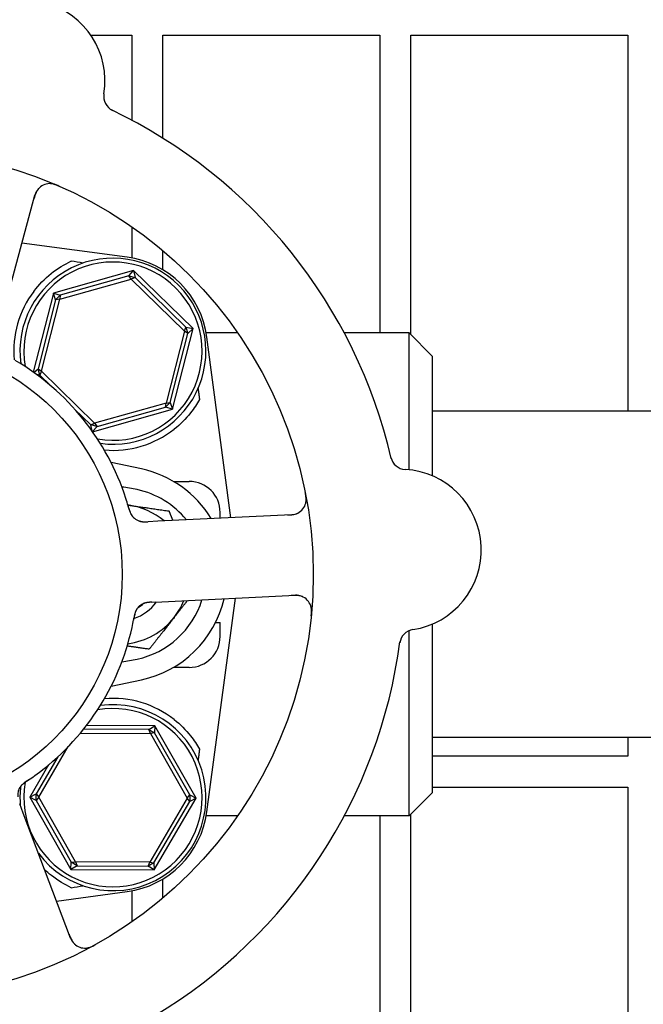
# Model space of a CAD drawing. Header units: inches. Extents: x 36 to 1719, y -84 to 1122.
# Tile 527 of 550: x 1045.48 to 1048, y 856.07 to 860.04. Entities that reach past the tile are written whole.
import ezdxf

# ---------------------------------------------------------------- set-up
doc = ezdxf.new("R2010")
doc.units = ezdxf.units.IN
doc.header["$LTSCALE"] = 48
doc.header["$MEASUREMENT"] = 0
doc.layers.add('Dimension (ANSI)', color=7, linetype='Continuous', lineweight=25)
doc.layers.add('Visible (ANSI)', color=7, linetype='Continuous', lineweight=30)
doc.styles.add('Note Text (ANSI)', font='tahoma.ttf')
doc.dimstyles.new('Architectural (ANSI)', dxfattribs={"dimscale": 48, "dimtxt": 0.125, "dimasz": 0.098425, "dimexe": 0.125, "dimexo": 0.0625, "dimgap": 0.031496, "dimtad": 0, "dimtih": 1, "dimtoh": 1, "dimdec": 4, "dimrnd": 1e-08, "dimzin": 3, "dimdsep": 46, "dimlunit": 4, "dimtxsty": 'Note Text (ANSI)', "dimcen": 0.09, "dimdle": 0.393701, "dimclrd": 256, "dimclre": 256, "dimclrt": 256, "dimadec": 0, "dimazin": 3, "dimtfac": 0.96, "dimtofl": 0, "dimtmove": 0, "dimatfit": 3, "dimfxl": 1, "dimfrac": 2, "dimtolj": 1, "dimtzin": 12, "dimlwd": -1, "dimlwe": -1, "dimarcsym": 0})

# ---------------------------------------------------------------- blocks, each defined once
blk = doc.blocks.new('*D17')
at = {"layer": 'Defpoints', "color": 0, "transparency": 16777216}
for p in [(1025.9177, 894.9914), (1025.9177, 762.9914), (1114.1195, 762.9914)]:
    blk.add_point(p, dxfattribs=at)
at = {"layer": 'Dimension (ANSI)', "transparency": 16777216}
for p, q in [((1028.9177, 894.9914), (1120.1195, 894.9914)), ((1114.1195, 890.267), (1114.1195, 833.6261)), ((1114.1195, 767.7158), (1114.1195, 824.3567)), ((1028.9177, 762.9914), (1120.1195, 762.9914))]:
    blk.add_line(p, q, dxfattribs=at)
for points in [[(1113.3321, 890.267), (1114.9069, 890.267), (1114.1195, 894.9914)], [(1113.3321, 767.7158), (1114.9069, 767.7158), (1114.1195, 762.9914)]]:
    blk.add_solid(points, dxfattribs=at)
at = {"layer": 'Dimension (ANSI)', "transparency": 16777216, "insert": (1104.0215, 832.1143), "char_height": 6, "attachment_point": 1, "style": 'Note Text (ANSI)'}
blk.add_mtext('\\A1;11\'-0"', dxfattribs=at)

msp = doc.modelspace()

# ---------------------------------------------------------------- linework, layer by layer
at = {"layer": 'Visible (ANSI)'}
for p, q in [((1045.76999, 859.97765), (1045.93518, 859.97765)), ((1045.93518, 859.97765), (1045.93518, 859.63508)), ((1046.06018, 859.56277), (1046.06018, 859.97765)), ((1046.06018, 859.97765), (1046.93518, 859.97765)), ((1046.93518, 859.97765), (1046.93518, 858.77765)), ((1047.06018, 858.77049), (1047.06018, 859.97765)), ((1047.06018, 859.97765), (1047.93518, 859.97765)), ((1047.93518, 859.97765), (1047.93518, 858.4614)), ((1045.40296, 858.81292), (1045.54489, 859.33323)), ((1045.93518, 859.20503), (1045.93518, 859.07972)), ((1045.91593, 859.0828), (1045.49197, 859.13923)), ((1046.06018, 859.03216), (1046.06018, 859.1091)), ((1045.94211, 859.0291), (1045.61906, 858.93823)), ((1045.92261, 859.00738), (1045.94211, 859.0291)), ((1045.94211, 859.0291), (1045.94884, 859.0007)), ((1046.18232, 858.79476), (1045.94211, 859.0291)), ((1045.64489, 858.91304), (1045.9332, 858.99413)), ((1045.92261, 859.00738), (1045.64701, 858.92987)), ((1045.92261, 859.00738), (1045.94884, 859.0007)), ((1045.9332, 858.99413), (1045.92261, 859.00738)), ((1045.94884, 859.0007), (1045.9332, 858.99413)), ((1045.9332, 858.99413), (1046.14759, 858.78499)), ((1046.15377, 858.80079), (1045.94884, 859.0007)), ((1045.61906, 858.93823), (1045.53787, 858.61951)), ((1045.62812, 858.91049), (1045.55745, 858.63306)), ((1045.57096, 858.6228), (1045.64489, 858.91304)), ((1045.61906, 858.93823), (1045.64701, 858.92987)), ((1045.62812, 858.91049), (1045.61906, 858.93823)), ((1045.62812, 858.91049), (1045.64701, 858.92987)), ((1045.64489, 858.91304), (1045.62812, 858.91049)), ((1045.64701, 858.92987), (1045.64489, 858.91304)), ((1046.09949, 858.46956), (1046.18232, 858.79476)), ((1046.14759, 858.78499), (1046.15377, 858.80079)), ((1046.15377, 858.80079), (1046.1611, 858.77474)), ((1046.15377, 858.80079), (1046.18232, 858.79476)), ((1046.18232, 858.79476), (1046.1611, 858.77474)), ((1046.14759, 858.78499), (1046.07366, 858.49476)), ((1046.09043, 858.4973), (1046.1611, 858.77474)), ((1046.1611, 858.77474), (1046.14759, 858.78499)), ((1046.3619, 858.77765), (1046.23549, 858.77765)), ((1046.3351, 858.03247), (1046.23817, 858.76056)), ((1047.05302, 858.77765), (1046.7916, 858.77765)), ((1047.05302, 858.22582), (1047.05302, 858.77765)), ((1047.14677, 858.6839), (1047.05302, 858.77765)), ((1047.14677, 858.6839), (1047.14677, 858.20156)), ((1045.54085, 858.61739), (1045.55745, 858.63306)), ((1045.55745, 858.63306), (1045.57096, 858.6228)), ((1045.56478, 858.60701), (1045.55745, 858.63306)), ((1045.56478, 858.60701), (1045.55123, 858.60987)), ((1045.57096, 858.6228), (1045.56478, 858.60701)), ((1045.56478, 858.60701), (1045.60738, 858.56545)), ((1045.78535, 858.41366), (1045.57096, 858.6228)), ((1045.70453, 858.47067), (1045.76971, 858.40709)), ((1046.07366, 858.49476), (1045.78535, 858.41366)), ((1045.79593, 858.40041), (1046.07153, 858.47793)), ((1046.09043, 858.4973), (1046.07153, 858.47793)), ((1046.07153, 858.47793), (1046.07366, 858.49476)), ((1046.09949, 858.46956), (1046.07153, 858.47793)), ((1046.07366, 858.49476), (1046.09043, 858.4973)), ((1046.09043, 858.4973), (1046.09949, 858.46956)), ((1045.77738, 858.37896), (1046.09949, 858.46956)), ((1049.70927, 858.4614), (1047.14677, 858.4614)), ((1045.76971, 858.40709), (1045.78535, 858.41366)), ((1045.79593, 858.40041), (1045.76971, 858.40709)), ((1045.77587, 858.38111), (1045.76971, 858.40709)), ((1045.79593, 858.40041), (1045.77707, 858.3794)), ((1045.78535, 858.41366), (1045.79593, 858.40041)), ((1045.97382, 858.22881), (1045.852, 858.25449)), ((1046.10324, 858.1789), (1046.16645, 858.1789)), ((1046.57917, 858.04416), (1046.04046, 858.01836)), ((1046.29145, 858.03038), (1046.29145, 858.0539)), ((1046.04046, 858.01836), (1046.0006, 858.01645)), ((1046.05601, 857.69373), (1046.59472, 857.71953)), ((1046.01617, 857.69183), (1046.05601, 857.69373)), ((1046.23817, 856.84724), (1046.35275, 857.70795)), ((1046.2729, 857.61015), (1046.29145, 857.61015)), ((1046.29145, 857.5539), (1046.29145, 857.61015)), ((1047.14677, 857.60355), (1047.14677, 856.9239)), ((1047.05302, 856.83015), (1047.05302, 857.57687)), ((1046.16645, 857.4289), (1046.10324, 857.4289)), ((1045.852, 857.35331), (1045.97382, 857.37898)), ((1045.72769, 857.16395), (1046.01034, 857.16251)), ((1046.00382, 857.17816), (1045.74039, 857.17951)), ((1046.02855, 857.19366), (1045.75258, 857.19507)), ((1046.00382, 857.17816), (1046.02855, 857.19366)), ((1046.00382, 857.17816), (1046.02719, 857.16451)), ((1046.01034, 857.16251), (1046.00382, 857.17816)), ((1046.02719, 857.16451), (1046.01034, 857.16251)), ((1046.01034, 857.16251), (1046.15877, 856.90237)), ((1046.02855, 857.19366), (1046.02719, 857.16451)), ((1046.16907, 856.91585), (1046.02719, 857.16451)), ((1046.19485, 856.90219), (1046.02855, 857.19366)), ((1049.70927, 857.1464), (1047.14677, 857.1464)), ((1047.93518, 857.1464), (1047.93518, 857.0714)), ((1045.55978, 856.90543), (1045.67919, 857.10983)), ((1045.63699, 857.06857), (1045.54962, 856.91901)), ((1047.93518, 857.0714), (1047.14677, 857.0714)), ((1045.59988, 857.03603), (1045.52369, 856.90561)), ((1047.14677, 856.9239), (1047.05302, 856.83015)), ((1047.14677, 856.9464), (1047.93518, 856.9464)), ((1047.93518, 856.9464), (1047.93518, 854.04015)), ((1045.52369, 856.90561), (1045.54962, 856.91901)), ((1045.54948, 856.89195), (1045.52369, 856.90561)), ((1045.52369, 856.90561), (1045.69, 856.61413)), ((1045.54948, 856.89195), (1045.54962, 856.91901)), ((1045.55978, 856.90543), (1045.54948, 856.89195)), ((1045.54948, 856.89195), (1045.69136, 856.64328)), ((1045.54962, 856.91901), (1045.55978, 856.90543)), ((1045.7082, 856.64529), (1045.55978, 856.90543)), ((1046.15877, 856.90237), (1046.0077, 856.64376)), ((1046.02452, 856.64158), (1046.16893, 856.88879)), ((1046.02558, 856.61242), (1046.19485, 856.90219)), ((1046.15877, 856.90237), (1046.16907, 856.91585)), ((1046.16893, 856.88879), (1046.15877, 856.90237)), ((1046.16907, 856.91585), (1046.16893, 856.88879)), ((1046.19485, 856.90219), (1046.16893, 856.88879)), ((1046.16907, 856.91585), (1046.19485, 856.90219)), ((1045.49735, 856.8419), (1045.48321, 856.87922)), ((1045.68835, 856.33753), (1045.49735, 856.8419)), ((1046.3619, 856.83015), (1046.23549, 856.83015)), ((1047.05302, 856.83015), (1046.7916, 856.83015)), ((1046.93518, 856.83015), (1046.93518, 854.04015)), ((1047.06018, 854.04015), (1047.06018, 856.83731)), ((1045.69136, 856.64328), (1045.7082, 856.64529)), ((1045.7082, 856.64529), (1045.71473, 856.62963)), ((1046.0077, 856.64376), (1045.7082, 856.64529)), ((1045.69, 856.61413), (1045.69136, 856.64328)), ((1045.71473, 856.62963), (1045.69, 856.61413)), ((1045.69, 856.61413), (1046.02558, 856.61242)), ((1045.71473, 856.62963), (1045.69136, 856.64328)), ((1045.71473, 856.62963), (1046.00101, 856.62817)), ((1046.00101, 856.62817), (1046.0077, 856.64376)), ((1046.02452, 856.64158), (1046.00101, 856.62817)), ((1046.02558, 856.61242), (1046.00101, 856.62817)), ((1046.0077, 856.64376), (1046.02452, 856.64158)), ((1046.02452, 856.64158), (1046.02558, 856.61242)), ((1046.06018, 856.49869), (1046.06018, 856.57564)), ((1045.63169, 856.48716), (1045.91593, 856.525)), ((1045.93518, 856.52807), (1045.93518, 856.40277))]:
    msp.add_line(p, q, dxfattribs=at)
for radius in [1.7075, 0.9375]:
    msp.add_circle((1044.95927, 857.8039), radius, dxfattribs=at)
for centre, radius, start, end in [((1045.50206, 859.79369), 0.325, 350.66113, 158.82247), ((1045.88442, 859.73081), 0.0625, 170.66113, 244.3534), ((1044.95927, 857.8039), 2.075, 12.99965, 64.48395), ((1045.60519, 859.31678), 0.0625, 66.88035, 164.7418), ((1045.85927, 858.7039), 0.375, 262.17396, 187.82604), ((1045.86645, 858.71108), 0.375, 7.58266, 82.41734), ((1045.85927, 858.7039), 0.35938, 260.02465, 189.97535), ((1045.85927, 858.7039), 0.4, 142.97261, 184.99892), ((1044.95927, 857.8039), 1, 17.83299, 59.65061), ((1045.85927, 858.7039), 0.4, 265.00108, 308.18136), ((1047.04089, 858.28946), 0.0625, 193.1302, 266.82247), ((1045.88427, 857.8039), 0.43425, 31.17296, 78.0993), ((1047.01941, 857.90256), 0.325, 278.66113, 86.82247), ((1046.16645, 858.0539), 0.125, 0, 90), ((1045.88427, 857.8039), 0.34909, 39.05816, 78.0993), ((1046.57618, 858.10659), 0.0625, 272.7418, 10.60325), ((1045.88427, 857.8039), 0.2815, 81.86636, 82.81527), ((1045.88427, 857.8039), 0.2815, 50.00252, 81.86636), ((1045.98572, 858.07831), 0.0625, 215.2706, 256.30345), ((1046.59771, 857.6571), 0.0625, 354.88035, 92.7418), ((1045.88427, 857.8039), 0.18733, 288.39093, 323.59902), ((1046.00725, 857.62883), 0.0625, 110.31583, 150.22862), ((1045.88427, 857.8039), 0.34909, 281.9007, 342.94151), ((1045.88427, 857.8039), 0.1535, 300.06048, 310.05875), ((1045.88427, 857.8039), 0.43425, 281.9007, 346.93978), ((1045.88427, 857.8039), 0.2815, 321.86636, 337.90218), ((1045.88427, 857.8039), 0.2815, 277.18473, 321.86636), ((1044.95927, 857.8039), 1, 305.83299, 347.65061), ((1047.07777, 857.51948), 0.0625, 98.66113, 172.3534), ((1044.95927, 857.8039), 2.075, 300.99965, 352.48395), ((1046.16645, 857.5539), 0.125, 270, 0), ((1045.85927, 856.9039), 0.4, 51.81864, 94.99892), ((1045.85927, 856.9039), 0.35938, 170.11375, 99.97535), ((1045.85927, 856.9039), 0.375, 216.768, 97.82604), ((1045.53745, 856.91248), 0.0625, 143.2706, 184.30345), ((1045.85927, 856.9039), 0.375, 173.08462, 184.7156), ((1045.86645, 856.89672), 0.375, 277.58266, 352.41734), ((1045.7468, 856.35966), 0.0625, 200.7418, 298.60325)]:
    msp.add_arc(centre, radius, start, end, dxfattribs=at)
for centre, major_axis, start_param, end_param in [((1042.84944, 859.30186), (4.33091, -0.57653), 0.8462542, 0.8607442), ((1042.84944, 856.30594), (4.33091, 0.57653), 5.4224411, 5.4369311)]:
    msp.add_ellipse(centre, major_axis=major_axis, ratio=0.0429148, start_param=start_param, end_param=end_param, dxfattribs=at)
for points, knots in [([(1045.55963, 859.35957), (1045.55917, 859.35907), (1045.55863, 859.35844), (1045.55647, 859.35584), (1045.55499, 859.35384), (1045.55143, 859.34793), (1045.54947, 859.34406), (1045.5463, 859.33631), (1045.54499, 859.33258), (1045.54325, 859.32694), (1045.54275, 859.32524), (1045.54169, 859.32151), (1045.54113, 859.31943), (1045.54057, 859.31739)], [0.11682073, 0.11682073, 0.11682073, 0.11682073, 0.13209763, 0.13209763, 0.17640846, 0.17640846, 0.22121697, 0.22121697, 0.25582457, 0.25582457, 0.27005755, 0.27005755, 0.2865375, 0.2865375, 0.2865375, 0.2865375]), ([(1045.64288, 859.36858), (1045.64213, 859.36891), (1045.64139, 859.36923), (1045.63825, 859.37059), (1045.63575, 859.37164), (1045.63108, 859.37345), (1045.62891, 859.37423), (1045.62415, 859.37581), (1045.62148, 859.37659), (1045.61718, 859.37766), (1045.61541, 859.37804), (1045.61206, 859.37863), (1045.61047, 859.37884), (1045.60734, 859.37915), (1045.60579, 859.37922), (1045.6039, 859.37925), (1045.60334, 859.37925), (1045.6029, 859.37924)], [0, 0, 0, 0, 0.00673636, 0.00673636, 0.02806078, 0.02806078, 0.0453371, 0.0453371, 0.06652159, 0.06652159, 0.08352225, 0.08352225, 0.101589, 0.101589, 0.12223492, 0.12223492, 0.13206643, 0.13206643, 0.13206643, 0.13206643]), ([(1045.53993, 858.94478), (1045.55997, 858.97134), (1045.58426, 858.99625), (1045.63644, 859.03777), (1045.66436, 859.05433), (1045.69039, 859.0665), (1045.6909, 859.06673), (1045.69141, 859.06697)], [2.42631307, 2.42631307, 2.42631307, 2.42631307, 2.67966435, 2.67966435, 2.93613641, 2.93613641, 2.94128789, 2.94128789, 2.94128789, 2.94128789]), ([(1046.2082, 858.50832), (1046.1982, 858.49049), (1046.18615, 858.47227), (1046.15321, 858.43088), (1046.13059, 858.40839), (1046.10653, 858.38947)], [0.52955844, 0.52955844, 0.52955844, 0.52955844, 0.6981502, 0.6981502, 0.92955653, 0.92955653, 0.92955653, 0.92955653]), ([(1046.63669, 858.09093), (1046.63682, 858.09148), (1046.63698, 858.09218), (1046.63746, 858.09463), (1046.63777, 858.09659), (1046.6381, 858.10064), (1046.63818, 858.10245), (1046.63821, 858.10683), (1046.63811, 858.10955), (1046.6377, 858.11468), (1046.63743, 858.11712), (1046.63675, 858.12217), (1046.63631, 858.12481), (1046.63555, 858.12896), (1046.63524, 858.13053), (1046.63493, 858.13213)], [0.10313051, 0.10313051, 0.10313051, 0.10313051, 0.11603194, 0.11603194, 0.14472132, 0.14472132, 0.16305353, 0.16305353, 0.18481803, 0.18481803, 0.20320409, 0.20320409, 0.22373688, 0.22373688, 0.23709216, 0.23709216, 0.23709216, 0.23709216]), ([(1045.92206, 858.07413), (1045.9199, 858.08182), (1045.91672, 858.09266), (1045.91376, 858.10214), (1045.9129, 858.10492), (1045.91204, 858.1076), (1045.91123, 858.11014)], [0.48416631, 0.48416631, 0.48416631, 0.48416631, 0.88318571, 0.88318571, 0.88318571, 1, 1, 1, 1]), ([(1045.91984, 858.08194), (1045.92075, 858.07879), (1045.92164, 858.07567), (1045.92336, 858.06995), (1045.92417, 858.06734), (1045.92578, 858.0625), (1045.92658, 858.06023), (1045.92797, 858.05654), (1045.92857, 858.05504), (1045.92994, 858.05178), (1045.93069, 858.05012), (1045.93213, 858.04717), (1045.93281, 858.0459), (1045.93444, 858.04302), (1045.93533, 858.04163), (1045.93699, 858.03927), (1045.9378, 858.03823), (1045.9385, 858.03737)], [0, 0, 0, 0, 0.02532917, 0.02532917, 0.0459278, 0.0459278, 0.06431611, 0.06431611, 0.0780154, 0.0780154, 0.09688899, 0.09688899, 0.11755371, 0.11755371, 0.15067697, 0.15067697, 0.17984281, 0.17984281, 0.17984281, 0.17984281]), ([(1045.92207, 858.07413), (1045.92231, 858.07326), (1045.92255, 858.07239), (1045.92305, 858.07064), (1045.9233, 858.06976), (1045.92422, 858.06654), (1045.92494, 858.06415), (1045.92645, 858.05948), (1045.92727, 858.05716), (1045.92862, 858.05372), (1045.92916, 858.05244), (1045.93048, 858.04949), (1045.93126, 858.04795), (1045.93253, 858.04564), (1045.93307, 858.04474), (1045.93414, 858.04303), (1045.9347, 858.04222), (1045.93511, 858.04162), (1045.93519, 858.04152), (1045.93519, 858.04152)], [0, 0, 0, 0, 0.00712604, 0.00712604, 0.01419238, 0.01419238, 0.03284312, 0.03284312, 0.05207098, 0.05207098, 0.06472354, 0.06472354, 0.08419423, 0.08419423, 0.09866358, 0.09866358, 0.11516786, 0.11516786, 0.12167905, 0.12167905, 0.12167905, 0.12167905]), ([(1046.56271, 858.04337), (1046.56333, 858.0434), (1046.56395, 858.04343), (1046.56599, 858.04353), (1046.5674, 858.0436), (1046.57416, 858.04399), (1046.57932, 858.04445), (1046.58742, 858.04564), (1046.59077, 858.04633), (1046.59905, 858.04854), (1046.60384, 858.05057), (1046.60701, 858.05224), (1046.60733, 858.05241), (1046.6076, 858.05256)], [0, 0, 0, 0, 0.00480624, 0.00480624, 0.01589597, 0.01589597, 0.05833406, 0.05833406, 0.09384639, 0.09384639, 0.15340885, 0.15340885, 0.16065924, 0.16065924, 0.16065924, 0.16065924]), ([(1045.96413, 858.01966), (1045.96439, 858.01957), (1045.96468, 858.01947), (1045.96577, 858.0191), (1045.96665, 858.01882), (1045.9692, 858.0181), (1045.97095, 858.01768), (1045.9762, 858.01667), (1045.97993, 858.01627), (1045.98672, 858.01599), (1045.98982, 858.01602), (1045.99277, 858.01611)], [0.094581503, 0.094581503, 0.094581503, 0.094581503, 0.09763667, 0.09763667, 0.105884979, 0.105884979, 0.120706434, 0.120706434, 0.149461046, 0.149461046, 0.17255876, 0.17255876, 0.17255876, 0.17255876]), ([(1045.96997, 858.01783), (1045.96997, 858.01783), (1045.96997, 858.01782), (1045.97001, 858.01782), (1045.97007, 858.0178), (1045.97039, 858.01772), (1045.9707, 858.01764), (1045.97213, 858.01731), (1045.97405, 858.01691), (1045.97675, 858.01654), (1045.97745, 858.01646), (1045.98127, 858.01606), (1045.98465, 858.01594), (1045.99059, 858.01604), (1045.99244, 858.01609), (1045.99536, 858.01621), (1045.99637, 858.01625), (1045.99843, 858.01635), (1045.99949, 858.0164), (1046.00054, 858.01645)], [0.05598665, 0.05598665, 0.05598665, 0.05598665, 0.056873, 0.056873, 0.06006969, 0.06006969, 0.06858048, 0.06858048, 0.09786866, 0.09786866, 0.10758076, 0.10758076, 0.14991048, 0.14991048, 0.16694481, 0.16694481, 0.17567446, 0.17567446, 0.18444701, 0.18444701, 0.18444701, 0.18444701]), ([(1046.62432, 857.71366), (1046.62371, 857.71393), (1046.62294, 857.71426), (1046.6198, 857.71551), (1046.61744, 857.7163), (1046.61072, 857.71785), (1046.60644, 857.71852), (1046.59809, 857.71914), (1046.59413, 857.71924), (1046.58823, 857.71915), (1046.58646, 857.7191), (1046.58258, 857.71895), (1046.58044, 857.71885), (1046.57832, 857.71875)], [0.11682073, 0.11682073, 0.11682073, 0.11682073, 0.13209763, 0.13209763, 0.17640845, 0.17640845, 0.22121697, 0.22121697, 0.25582457, 0.25582457, 0.27005755, 0.27005755, 0.2865375, 0.2865375, 0.2865375, 0.2865375]), ([(1046.00788, 857.69139), (1046.00684, 857.69132), (1046.00578, 857.69124), (1046.00164, 857.69088), (1045.99847, 857.69049), (1045.99257, 857.68941), (1045.98977, 857.68871), (1045.98551, 857.68736), (1045.98393, 857.68677), (1045.98182, 857.6859), (1045.98119, 857.68563), (1045.98049, 857.6853), (1045.98036, 857.68525), (1045.98023, 857.68519)], [0.016833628, 0.016833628, 0.016833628, 0.016833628, 0.024996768, 0.024996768, 0.048690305, 0.048690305, 0.071674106, 0.071674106, 0.086017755, 0.086017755, 0.092484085, 0.092484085, 0.093980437, 0.093980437, 0.093980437, 0.093980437]), ([(1046.01601, 857.69182), (1046.01504, 857.69177), (1046.01406, 857.69173), (1046.01216, 857.69163), (1046.01123, 857.69158), (1046.00852, 857.69143), (1046.00679, 857.69132), (1046.00401, 857.69111), (1046.00291, 857.69102), (1045.99871, 857.6906), (1045.99607, 857.6902), (1045.9921, 857.68942), (1045.99012, 857.68893), (1045.98723, 857.68803), (1045.98644, 857.68776), (1045.9853, 857.68735), (1045.98487, 857.68719), (1045.98467, 857.68711), (1045.98465, 857.6871), (1045.98465, 857.6871)], [0, 0, 0, 0, 0.00805947, 0.00805947, 0.01607833, 0.01607833, 0.0318321, 0.0318321, 0.04288224, 0.04288224, 0.07619177, 0.07619177, 0.108399, 0.108399, 0.12047641, 0.12047641, 0.12953115, 0.12953115, 0.13163232, 0.13163232, 0.13163232, 0.13163232]), ([(1046.65862, 857.63727), (1046.6587, 857.63808), (1046.65878, 857.63888), (1046.6591, 857.64229), (1046.65933, 857.64499), (1046.6596, 857.64999), (1046.65968, 857.6523), (1046.65971, 857.65732), (1046.65963, 857.66009), (1046.65932, 857.66451), (1046.65913, 857.66631), (1046.65865, 857.66968), (1046.65837, 857.67125), (1046.65769, 857.67433), (1046.65728, 857.67582), (1046.65672, 857.67763), (1046.65655, 857.67816), (1046.6564, 857.67858)], [0, 0, 0, 0, 0.00673636, 0.00673636, 0.02806078, 0.02806078, 0.0453371, 0.0453371, 0.06652159, 0.06652159, 0.08352225, 0.08352225, 0.101589, 0.101589, 0.12223492, 0.12223492, 0.13206643, 0.13206643, 0.13206643, 0.13206643]), ([(1045.95645, 857.66524), (1045.95615, 857.6648), (1045.95585, 857.66434), (1045.95503, 857.66304), (1045.95448, 857.66214), (1045.95365, 857.66059), (1045.95343, 857.66017), (1045.95259, 857.65851), (1045.95191, 857.65704), (1045.95059, 857.65382), (1045.94998, 857.65219), (1045.94892, 857.64906), (1045.94849, 857.64769), (1045.94733, 857.64377), (1045.94659, 857.64097), (1045.94534, 857.63572), (1045.9448, 857.63324), (1045.94364, 857.62758), (1045.94304, 857.62439), (1045.9423, 857.62043), (1045.94216, 857.61967), (1045.94201, 857.6189)], [0.13529989, 0.13529989, 0.13529989, 0.13529989, 0.15041637, 0.15041637, 0.17862377, 0.17862377, 0.18801437, 0.18801437, 0.21370501, 0.21370501, 0.23365387, 0.23365387, 0.24706173, 0.24706173, 0.26969876, 0.26969876, 0.28871805, 0.28871805, 0.31389266, 0.31389266, 0.3199487, 0.3199487, 0.3199487, 0.3199487]), ([(1045.95342, 857.66061), (1045.95342, 857.66061), (1045.95339, 857.66055), (1045.95319, 857.66021), (1045.95296, 857.6598), (1045.95234, 857.65864), (1045.95193, 857.65783), (1045.95072, 857.65528), (1045.9499, 857.65331), (1045.9486, 857.64958), (1045.94809, 857.64797), (1045.94725, 857.645), (1045.94691, 857.64371), (1045.94607, 857.64025), (1045.94558, 857.638), (1045.94464, 857.63333), (1045.9442, 857.63087), (1045.94368, 857.62796), (1045.94358, 857.62742), (1045.94348, 857.62688)], [0.07093315, 0.07093315, 0.07093315, 0.07093315, 0.07636583, 0.07636583, 0.08666451, 0.08666451, 0.09983228, 0.09983228, 0.12422953, 0.12422953, 0.14000404, 0.14000404, 0.15098747, 0.15098747, 0.16837574, 0.16837574, 0.18725582, 0.18725582, 0.19162474, 0.19162474, 0.19162474, 0.19162474]), ([(1045.93613, 857.59003), (1045.93819, 857.59941), (1045.94057, 857.61114), (1045.94236, 857.62076), (1045.94277, 857.62295), (1045.94314, 857.62497), (1045.94347, 857.62679)], [0, 0, 0, 0, 0.41999651, 0.41999651, 0.41999651, 0.51583384, 0.51583384, 0.51583384, 0.51583384]), ([(1046.10653, 857.21832), (1046.13063, 857.19937), (1046.15327, 857.17685), (1046.18619, 857.13545), (1046.19822, 857.11728), (1046.2082, 857.09948)], [2.4581256, 2.4581256, 2.4581256, 2.4581256, 2.68988255, 2.68988255, 2.85814401, 2.85814401, 2.85814401, 2.85814401]), ([(1045.52054, 856.97626), (1045.51783, 856.97442), (1045.51513, 856.97261), (1045.51022, 856.96921), (1045.50799, 856.96763), (1045.50389, 856.96461), (1045.50197, 856.96314), (1045.4989, 856.96068), (1045.49765, 856.95965), (1045.49498, 856.95734), (1045.49363, 856.95611), (1045.49127, 856.95383), (1045.49027, 856.95279), (1045.48803, 856.95035), (1045.48699, 856.94907), (1045.48525, 856.94676), (1045.48452, 856.94568), (1045.48392, 856.94475)], [0, 0, 0, 0, 0.0253292, 0.0253292, 0.04592782, 0.04592782, 0.06431613, 0.06431613, 0.07801539, 0.07801539, 0.09688899, 0.09688899, 0.11755369, 0.11755369, 0.15067695, 0.15067695, 0.17984281, 0.17984281, 0.17984281, 0.17984281]), ([(1045.5138, 856.97173), (1045.51304, 856.97123), (1045.5123, 856.97073), (1045.51079, 856.96972), (1045.51002, 856.96921), (1045.50725, 856.96734), (1045.50519, 856.96592), (1045.50123, 856.96304), (1045.49927, 856.96154), (1045.49641, 856.95919), (1045.49536, 856.95829), (1045.49296, 856.95611), (1045.49174, 856.9549), (1045.48993, 856.95297), (1045.48924, 856.95219), (1045.48795, 856.95064), (1045.48735, 856.94986), (1045.48692, 856.94928), (1045.48684, 856.94917), (1045.48684, 856.94917)], [0, 0, 0, 0, 0.00712604, 0.00712604, 0.01419238, 0.01419238, 0.03284312, 0.03284312, 0.05207098, 0.05207098, 0.06472354, 0.06472354, 0.08419423, 0.08419423, 0.09866358, 0.09866358, 0.11516786, 0.11516786, 0.12167905, 0.12167905, 0.12167905, 0.12167905]), ([(1045.5138, 856.97174), (1045.52044, 856.97617), (1045.52977, 856.98254), (1045.53787, 856.98829), (1045.54024, 856.98997), (1045.54253, 856.99161), (1045.5447, 856.99317)], [0.48416631, 0.48416631, 0.48416631, 0.48416631, 0.88318571, 0.88318571, 0.88318571, 1, 1, 1, 1]), ([(1045.69141, 856.54082), (1045.66567, 856.55273), (1045.63747, 856.56931), (1045.60161, 856.59771), (1045.59248, 856.60566), (1045.58367, 856.61405)], [0.44734115, 0.44734115, 0.44734115, 0.44734115, 0.70623872, 0.70623872, 0.7975395, 0.7975395, 0.7975395, 0.7975395]), ([(1045.68252, 856.35294), (1045.68274, 856.35236), (1045.68296, 856.35178), (1045.68368, 856.34987), (1045.68419, 856.34855), (1045.68664, 856.34225), (1045.68867, 856.33747), (1045.69231, 856.33014), (1045.694, 856.32717), (1045.69866, 856.31997), (1045.70207, 856.31605), (1045.70464, 856.31354), (1045.7049, 856.3133), (1045.70513, 856.31309)], [0, 0, 0, 0, 0.00480624, 0.00480624, 0.01589597, 0.01589597, 0.05833406, 0.05833406, 0.09384639, 0.09384639, 0.15340885, 0.15340885, 0.16065924, 0.16065924, 0.16065924, 0.16065924]), ([(1045.75061, 856.29728), (1045.75117, 856.29732), (1045.75189, 856.29739), (1045.75436, 856.29769), (1045.75633, 856.298), (1045.76028, 856.29894), (1045.76202, 856.29941), (1045.7662, 856.30075), (1045.76875, 856.30168), (1045.7735, 856.30365), (1045.77574, 856.30466), (1045.78033, 856.30688), (1045.78271, 856.30811), (1045.78643, 856.31012), (1045.78782, 856.31089), (1045.78925, 856.31169)], [0.10313051, 0.10313051, 0.10313051, 0.10313051, 0.11603194, 0.11603194, 0.14472131, 0.14472131, 0.16305353, 0.16305353, 0.18481803, 0.18481803, 0.20320408, 0.20320408, 0.22373688, 0.22373688, 0.23709216, 0.23709216, 0.23709216, 0.23709216])]:
    msp.add_open_spline(points, degree=3, knots=knots, dxfattribs=at)
for points, weights in [([(1046.20255, 858.55295), (1046.20538, 858.53061), (1046.2082, 858.50832)], [0.999969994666, 0.999969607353, 0.999970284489]), ([(1045.91947, 858.08323), (1045.92178, 858.0829), (1045.9241, 858.08257)], [1.0022030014, 1.00113546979, 1]), ([(1045.9241, 858.08257), (1045.99877, 858.07189), (1046.08499, 858.05957)], [1, 1.0379548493, 1]), ([(1046.08499, 858.05957), (1046.09291, 858.03984), (1046.10038, 858.02123)], [1, 1.0090077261, 1.01373989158]), ([(1046.15956, 857.69869), (1046.13201, 857.6636), (1046.10569, 857.63007)], [1.01874043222, 1.02109815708, 1]), ([(1046.10569, 857.63007), (1046.05912, 857.57074), (1046.00534, 857.50224)], [1, 1.0379548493, 1]), ([(1046.00534, 857.50224), (1045.9585, 857.50893), (1045.91661, 857.51492)], [1, 1.02026440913, 1.01889014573]), ([(1046.2082, 857.09948), (1046.20538, 857.07719), (1046.20255, 857.05485)], [0.999970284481, 0.999969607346, 0.999969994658])]:
    msp.add_rational_spline(points, weights, degree=2, dxfattribs=at)
for points in [[(1045.95626, 858.14549), (1045.93599, 858.14976), (1045.91563, 858.15326), (1045.89522, 858.15603)], [(1045.89522, 857.45177), (1045.91563, 857.45453), (1045.93599, 857.45804), (1045.95626, 857.46231)]]:
    msp.add_open_spline(points, degree=3, dxfattribs=at)

# ---------------------------------------------------------------- dimensions: what is measured, and where the dimension line sits
at = {"layer": 'Dimension (ANSI)'}
dim = msp.add_linear_dim(base=(1114.11953, 762.9914), p1=(1025.91768, 894.9914), p2=(1025.91768, 762.9914), angle=90, dimstyle='Architectural (ANSI)', override={"dimgap": 0.031496, "dimdec": 4, "dimlfac": 1, "dimtol": 0, "dimlim": 0, "dimtp": 0, "dimtm": 0, "dimtdec": 2, "dimatfit": 1}, dxfattribs=at)
dim.commit()
dim.dimension.update_dxf_attribs({"geometry": '*D17', "text_midpoint": (1114.11953, 828.9914), "dimtype": 160})

doc.saveas('drawing.dxf')
